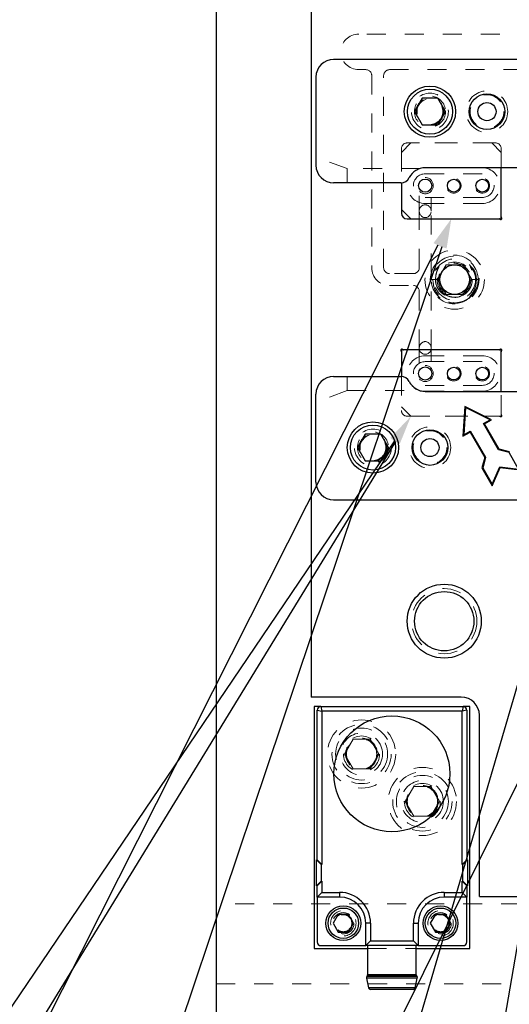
# Model space of a CAD drawing. Header units: inches. Extents: x 1880 to 2363, y -453 to -54.
# Tile 836 of 1056: x 2033.65 to 2036.22, y -71.18 to -66. Entities that reach past the tile are written whole.
import ezdxf

# ---------------------------------------------------------------- set-up
doc = ezdxf.new("R2010")
doc.units = ezdxf.units.IN
doc.header["$LTSCALE"] = 0.5
doc.header["$MEASUREMENT"] = 0
doc.linetypes.add('HIDDEN', pattern=[0.225, 0.15, -0.075])
for name, color, linetype in [('DIE-M-S', 8, 'Continuous'), ('DIE-M-S2', 1, 'Continuous'), ('DIE-M-S3', 8, 'Continuous'), ('DSS-M-S', 53, 'Continuous'), ('RAI-M-S', 8, 'Continuous'), ('SID-M-S', 105, 'Continuous'), ('SVD-M-S', 8, 'Continuous')]:
    doc.layers.add(name, color=color, linetype=linetype)

msp = doc.modelspace()

# ---------------------------------------------------------------- linework, layer by layer
at = {"layer": 'DIE-M-S', "linetype": 'Continuous', "lineweight": 25}
for p, q in [((2035.18179, -64.11607), (2035.18179, -69.56607)), ((2036.18179, -67.03511), (2036.18179, -66.77707)), ((2035.65679, -66.85585), (2035.65679, -67.01607)), ((2035.68679, -67.04607), (2036.17084, -67.04607)), ((2035.65679, -67.74702), (2035.65679, -67.87628)), ((2036.17084, -67.73607), (2035.66775, -67.73607)), ((2036.18179, -67.95507), (2036.18179, -67.74702)), ((2035.97179, -69.56607), (2035.18179, -69.56607)), ((2036.06679, -70.61607), (2036.06679, -69.66107)), ((2036.06679, -70.61607), (2046.18179, -70.61607))]:
    msp.add_line(p, q, dxfattribs=at)
at = {"layer": 'DIE-M-S', "linetype": 'HIDDEN', "lineweight": 18}
for p, q in [((2036.15179, -66.64607), (2035.68679, -66.64607)), ((2035.65679, -66.67607), (2035.65679, -66.85585)), ((2036.18179, -66.77707), (2036.18179, -66.67607)), ((2035.65679, -67.87628), (2035.65679, -68.05607)), ((2036.18179, -68.07511), (2036.18179, -67.95507)), ((2035.68679, -68.08607), (2036.17084, -68.08607))]:
    msp.add_line(p, q, dxfattribs=at)
for centre in [(2035.80679, -66.48097), (2035.50679, -68.25117)]:
    msp.add_circle(centre, 0.068, dxfattribs=at)
at = {"layer": 'DIE-M-S', "linetype": 'Continuous', "lineweight": 25}
for centre, radius in [((2035.93679, -67.36607), 0.0785), ((2035.88179, -69.16607), 0.195), ((2035.88179, -69.16607), 0.15625)]:
    msp.add_circle(centre, radius, dxfattribs=at)
at = {"layer": 'DIE-M-S', "linetype": 'HIDDEN', "lineweight": 18}
for centre, radius, start, end in [((2035.68679, -66.67607), 0.03, 90, 180), ((2036.15179, -66.67607), 0.03, 0, 90), ((2035.68679, -68.05607), 0.03, 180, 270), ((2036.17084, -68.09207), 0.006, 42.59227, 90), ((2036.17967, -68.08394), 0.006, 222.59227, 47.40773), ((2036.18779, -68.07511), 0.006, 180, 227.40773)]:
    msp.add_arc(centre, radius, start, end, dxfattribs=at)
at = {"layer": 'DIE-M-S', "linetype": 'Continuous', "lineweight": 25}
for centre, radius, start, end in [((2035.68679, -67.01607), 0.03, 180, 270), ((2036.17084, -67.05207), 0.006, 42.59227, 90), ((2036.17967, -67.04394), 0.006, 222.59227, 47.40773), ((2036.18779, -67.03511), 0.006, 180, 227.40773), ((2035.65891, -67.73819), 0.006, 42.59227, 227.40773), ((2035.65079, -67.74702), 0.006, 0, 47.40773), ((2035.66775, -67.73007), 0.006, 222.59227, 270), ((2036.17084, -67.73007), 0.006, 270, 317.40773), ((2036.17967, -67.73819), 0.006, 312.59227, 137.40773), ((2036.18779, -67.74702), 0.006, 132.59227, 180), ((2035.97179, -69.66107), 0.095, 0, 90)]:
    msp.add_arc(centre, radius, start, end, dxfattribs=at)
at = {"layer": 'DIE-M-S2', "linetype": 'HIDDEN', "lineweight": 18}
for p, q in [((2035.70679, -66.64607), (2035.65679, -66.69607)), ((2036.13179, -66.64607), (2035.70679, -66.64607)), ((2036.18179, -66.69607), (2036.13179, -66.64607)), ((2035.65679, -66.69607), (2035.65679, -66.85585)), ((2036.18179, -66.77707), (2036.18179, -66.69607)), ((2035.65679, -67.87628), (2035.65679, -68.03607)), ((2036.18179, -68.08607), (2036.18179, -67.95507)), ((2035.65679, -68.03607), (2035.70679, -68.08607)), ((2035.70679, -68.08607), (2036.18179, -68.08607))]:
    msp.add_line(p, q, dxfattribs=at)
at = {"layer": 'DIE-M-S2', "linetype": 'Continuous', "lineweight": 25}
for p, q in [((2036.18179, -67.04607), (2036.18179, -66.77707)), ((2035.65679, -66.85585), (2035.65679, -66.99607)), ((2035.65679, -66.99607), (2035.70679, -67.04607)), ((2035.70679, -67.04607), (2036.18179, -67.04607)), ((2036.18179, -67.73607), (2035.65679, -67.73607)), ((2035.65679, -67.73607), (2035.65679, -67.87628)), ((2036.18179, -67.95507), (2036.18179, -67.73607))]:
    msp.add_line(p, q, dxfattribs=at)
for centre, radius in [((2035.78179, -66.87107), 0.03467), ((2035.93179, -66.87107), 0.0335), ((2036.08179, -66.87107), 0.0335), ((2035.78179, -67.86107), 0.03467), ((2035.93179, -67.86107), 0.0335), ((2036.08179, -67.86107), 0.0335)]:
    msp.add_circle(centre, radius, dxfattribs=at)
at = {"layer": 'DIE-M-S3', "linetype": 'HIDDEN', "lineweight": 18}
for p, q in [((2042.17502, -66.07232), (2035.43179, -66.07232)), ((2035.43179, -66.25982), (2035.46929, -66.25982)), ((2035.50054, -66.29107), (2035.50054, -67.30357)), ((2035.56304, -67.30357), (2035.56304, -66.29107)), ((2035.59429, -66.25982), (2036.76929, -66.25982)), ((2035.78179, -66.80857), (2036.08179, -66.80857)), ((2035.75054, -66.92536), (2035.75054, -67.00357)), ((2036.08179, -66.93357), (2035.78179, -66.93357)), ((2035.81304, -67.00357), (2035.81304, -66.93357)), ((2035.75054, -67.00357), (2035.75054, -67.30357)), ((2035.81304, -67.72857), (2035.81304, -67.00357)), ((2035.71929, -67.33482), (2035.59429, -67.33482)), ((2035.59429, -67.39732), (2035.71929, -67.39732)), ((2035.75054, -67.42857), (2035.75054, -67.72857)), ((2035.75054, -67.72857), (2035.75054, -67.80666)), ((2035.81304, -67.79857), (2035.81304, -67.72857)), ((2035.78179, -67.79857), (2036.08179, -67.79857)), ((2036.08179, -67.92357), (2035.78179, -67.92357)), ((2035.47879, -70.89107), (2035.7347, -70.89107))]:
    msp.add_line(p, q, dxfattribs=at)
at = {"layer": 'DIE-M-S3', "linetype": 'Continuous', "lineweight": 25}
for p, q in [((2035.23273, -69.61607), (2035.19679, -69.61607)), ((2035.19679, -69.61607), (2035.19679, -70.89107)), ((2036.01679, -69.61607), (2035.98076, -69.61607)), ((2036.01679, -70.89107), (2036.01679, -69.61607)), ((2035.19679, -70.89107), (2035.47879, -70.89107)), ((2035.7347, -70.89107), (2036.01679, -70.89107))]:
    msp.add_line(p, q, dxfattribs=at)
at = {"layer": 'DIE-M-S3', "linetype": 'HIDDEN', "lineweight": 18}
for centre, radius in [((2036.10679, -66.48097), 0.10937), ((2035.78179, -66.87107), 0.04248), ((2035.93179, -66.87107), 0.03906), ((2036.08179, -66.87107), 0.03906), ((2035.93679, -67.36607), 0.08594), ((2035.78179, -67.86107), 0.04248), ((2035.93179, -67.86107), 0.03906), ((2036.08179, -67.86107), 0.03906), ((2035.80679, -68.25117), 0.10937), ((2035.88179, -69.16607), 0.17188), ((2035.44679, -69.86607), 0.1795), ((2035.44679, -69.86607), 0.1105), ((2035.76679, -70.11607), 0.1795), ((2035.76679, -70.11607), 0.1105), ((2035.35084, -70.7578), 0.0445), ((2035.86265, -70.7578), 0.0445)]:
    msp.add_circle(centre, radius, dxfattribs=at)
for centre, radius, start, end in [((2035.43179, -66.16607), 0.09375, 90, 270), ((2035.46929, -66.29107), 0.03125, 0, 90), ((2035.59429, -66.29107), 0.03125, 90, 180), ((2035.78179, -66.87107), 0.0625, 90, 270), ((2036.08179, -66.87107), 0.0625, 270, 90), ((2035.78179, -67.00357), 0.03125, 0, 180), ((2035.59429, -67.30357), 0.09375, 180, 270), ((2035.59429, -67.30357), 0.03125, 180, 270), ((2035.71929, -67.30357), 0.03125, 270, 0), ((2035.71929, -67.42857), 0.03125, 0, 90), ((2035.78179, -67.72857), 0.03125, 180, 0), ((2035.78179, -67.86107), 0.0625, 90, 270), ((2036.08179, -67.86107), 0.0625, 270, 90)]:
    msp.add_arc(centre, radius, start, end, dxfattribs=at)
for centre, major_axis in [((2035.78179, -67.00357), (0, -0.03608)), ((2035.78179, -67.72857), (0, 0.03608))]:
    msp.add_ellipse(centre, major_axis=major_axis, ratio=0.8660254, start_param=4.712389, end_param=7.8539816, dxfattribs=at)
at = {"layer": 'DSS-M-S', "linetype": 'Continuous', "lineweight": 25}
msp.add_line((2034.68179, -60.36607), (2034.68179, -73.10307), dxfattribs=at)
at = {"layer": 'DSS-M-S', "linetype": 'HIDDEN', "lineweight": 18}
for p, q in [((2035.78179, -66.77732), (2036.08179, -66.77732)), ((2036.08179, -66.96482), (2035.78179, -66.96482)), ((2035.78179, -67.76732), (2036.08179, -67.76732)), ((2036.08179, -67.95482), (2035.78179, -67.95482)), ((2036.68179, -70.65512), (2034.68179, -70.65512)), ((2034.68179, -71.07702), (2036.68179, -71.07702))]:
    msp.add_line(p, q, dxfattribs=at)
for centre, radius in [((2035.93679, -67.36607), 0.1285), ((2035.44679, -69.86607), 0.0795), ((2035.76679, -70.11607), 0.0795)]:
    msp.add_circle(centre, radius, dxfattribs=at)
for centre, start, end in [((2035.78179, -66.87107), 90, 270), ((2036.08179, -66.87107), 270, 90), ((2035.78179, -67.86107), 90, 270), ((2036.08179, -67.86107), 270, 90)]:
    msp.add_arc(centre, 0.09375, start, end, dxfattribs=at)
at = {"layer": 'RAI-M-S', "linetype": 'Continuous', "lineweight": 25}
for p, q in [((2038.71379, -66.20597), (2035.29979, -66.20597)), ((2035.20679, -66.29897), (2035.20679, -66.76297)), ((2036.38179, -66.77707), (2035.78179, -66.77707)), ((2035.65335, -66.85597), (2035.29979, -66.85597)), ((2035.29979, -67.87617), (2035.65335, -67.87617)), ((2035.78179, -67.95507), (2036.38179, -67.95507)), ((2035.20679, -68.43317), (2035.20679, -67.96917)), ((2035.99006, -68.03439), (2035.97991, -68.19176)), ((2035.99366, -68.04063), (2035.98438, -68.18456)), ((2036.13142, -68.10428), (2035.99006, -68.03439)), ((2036.12294, -68.10456), (2035.99366, -68.04063)), ((2036.0883, -68.12456), (2036.12294, -68.10456)), ((2036.09377, -68.12602), (2036.13142, -68.10428)), ((2035.97991, -68.19176), (2036.01756, -68.17002)), ((2035.98438, -68.18456), (2036.01902, -68.16456)), ((2036.01756, -68.17002), (2036.09473, -68.30368)), ((2036.01902, -68.16456), (2036.09902, -68.30312)), ((2036.1683, -68.26312), (2036.0883, -68.12456)), ((2036.17094, -68.25968), (2036.09377, -68.12602)), ((2036.22294, -68.27776), (2036.1683, -68.26312)), ((2036.22558, -68.27433), (2036.17094, -68.25968)), ((2036.27294, -68.36436), (2036.22294, -68.27776)), ((2036.09473, -68.30368), (2036.08009, -68.35833)), ((2036.09902, -68.30312), (2036.08438, -68.35776)), ((2036.08009, -68.35833), (2036.13492, -68.45329)), ((2036.08438, -68.35776), (2036.13438, -68.44436)), ((2036.13438, -68.44436), (2036.17366, -68.3524)), ((2036.13492, -68.45329), (2036.17616, -68.35673)), ((2036.17366, -68.3524), (2036.27294, -68.36436)), ((2036.17616, -68.35673), (2036.28041, -68.36929)), ((2035.29979, -68.52617), (2038.71379, -68.52617))]:
    msp.add_line(p, q, dxfattribs=at)
at = {"layer": 'RAI-M-S', "linetype": 'HIDDEN', "lineweight": 18}
for p, q in [((2035.37164, -66.78107), (2035.20679, -66.72107)), ((2035.37164, -66.85597), (2035.37164, -66.78107)), ((2035.75466, -66.78107), (2035.37164, -66.78107)), ((2035.37164, -67.95107), (2035.37164, -67.87617)), ((2035.37164, -67.95107), (2035.20679, -68.01107)), ((2035.37164, -67.95107), (2035.75466, -67.95107))]:
    msp.add_line(p, q, dxfattribs=at)
for centre in [(2035.80679, -66.48097), (2035.50679, -68.25117)]:
    msp.add_circle(centre, 0.097, dxfattribs=at)
at = {"layer": 'RAI-M-S', "linetype": 'Continuous', "lineweight": 25}
for centre in [(2036.10679, -66.48097), (2035.80679, -68.25117)]:
    msp.add_circle(centre, 0.09375, dxfattribs=at)
for centre, radius, start, end in [((2035.29979, -66.29897), 0.093, 90, 180), ((2035.29979, -66.76297), 0.093, 180, 270), ((2035.78179, -66.87107), 0.094, 90, 153.12257), ((2035.65335, -66.80597), 0.05, 270, 333.12257), ((2035.29979, -67.96917), 0.093, 90, 180), ((2035.65335, -67.92617), 0.05, 26.87743, 90), ((2035.78179, -67.86107), 0.094, 206.87743, 270), ((2035.29979, -68.43317), 0.093, 180, 270)]:
    msp.add_arc(centre, radius, start, end, dxfattribs=at)
at = {"layer": 'SID-M-S'}
for p, q in [((2035.84904, -67.18535), (2031.81015, -75.19369)), ((2035.86965, -67.19396), (2033.1882, -75.18308)), ((2036.78805, -67.71581), (2034.60719, -75.1808)), ((2036.80547, -67.71983), (2035.52895, -75.17584)), ((2035.61936, -68.21526), (2030.8881, -75.20614)), ((2035.62539, -68.21914), (2031.35456, -75.20135)), ((2036.93755, -68.66596), (2033.7045, -75.19307))]:
    msp.add_line(p, q, dxfattribs=at)
for points in [[(2035.82583, -67.17365), (2035.91929, -67.04607), (2035.82583, -67.17365), (2035.87226, -67.19706)], [(2035.84501, -67.18568), (2035.91929, -67.04607), (2035.84501, -67.18568), (2035.8943, -67.20223)], [(2035.59782, -68.20069), (2035.70679, -68.08607), (2035.59782, -68.20069), (2035.64089, -68.22983)], [(2035.60321, -68.20558), (2035.70679, -68.08607), (2035.60321, -68.20558), (2035.64757, -68.23271)]]:
    msp.add_solid(points, dxfattribs=at)
at = {"layer": 'SVD-M-S', "linetype": 'Continuous', "lineweight": 25}
for p, q in [((2035.7662, -66.41065), (2035.7256, -66.48097)), ((2035.84739, -66.41065), (2035.7662, -66.41065)), ((2035.88798, -66.48097), (2035.84739, -66.41065)), ((2035.7256, -66.48097), (2035.7662, -66.55128)), ((2035.84739, -66.55128), (2035.88798, -66.48097)), ((2035.7662, -66.55128), (2035.84739, -66.55128)), ((2035.4662, -68.18085), (2035.4256, -68.25117)), ((2035.54739, -68.18085), (2035.4662, -68.18085)), ((2035.58798, -68.25117), (2035.54739, -68.18085)), ((2035.4256, -68.25117), (2035.4662, -68.32148)), ((2035.54739, -68.32148), (2035.58798, -68.25117)), ((2035.4662, -68.32148), (2035.54739, -68.32148)), ((2035.23273, -69.61607), (2035.98076, -69.61607)), ((2035.23273, -69.61607), (2035.23804, -69.64107)), ((2035.98076, -69.61607), (2035.97544, -69.64107)), ((2035.21304, -70.42285), (2035.21304, -69.63575)), ((2035.21304, -69.63575), (2035.23804, -69.64107)), ((2035.23804, -69.64107), (2035.23804, -70.44785)), ((2035.97544, -69.64107), (2035.23804, -69.64107)), ((2036.00044, -69.63575), (2035.97544, -69.64107)), ((2035.97544, -70.44815), (2035.97544, -69.64107)), ((2036.00044, -69.63575), (2036.00044, -70.42315)), ((2035.20911, -70.56064), (2035.20911, -70.42285)), ((2035.20911, -70.42285), (2035.23411, -70.44785)), ((2035.20911, -70.42285), (2035.21304, -70.42285)), ((2035.21304, -70.42285), (2035.23804, -70.44785)), ((2035.23411, -70.44785), (2035.23411, -70.53564)), ((2035.23804, -70.44785), (2035.23411, -70.44785)), ((2036.00044, -70.42315), (2035.97544, -70.44815)), ((2035.97938, -70.44815), (2035.97544, -70.44815)), ((2035.97938, -70.44815), (2036.00438, -70.42315)), ((2035.97938, -70.53595), (2035.97938, -70.44815)), ((2036.00044, -70.42315), (2036.00438, -70.42315)), ((2036.00438, -70.42315), (2036.00438, -70.56095)), ((2035.20911, -70.56064), (2035.23411, -70.53564)), ((2035.21304, -70.56064), (2035.20911, -70.56064)), ((2035.21304, -70.56064), (2035.23804, -70.53564)), ((2035.21304, -70.62), (2035.21304, -70.56064)), ((2035.23411, -70.53564), (2035.23804, -70.53564)), ((2035.23804, -70.53564), (2035.23804, -70.595)), ((2035.97544, -70.53595), (2035.97938, -70.53595)), ((2035.97544, -70.595), (2035.97544, -70.53595)), ((2035.97544, -70.53595), (2036.00044, -70.56095)), ((2035.97938, -70.53595), (2036.00438, -70.56095)), ((2036.00044, -70.56095), (2036.00044, -70.62)), ((2036.00438, -70.56095), (2036.00044, -70.56095)), ((2035.21304, -70.62), (2035.23804, -70.595)), ((2035.23804, -70.595), (2035.33115, -70.595)), ((2035.33115, -70.595), (2035.33115, -70.62)), ((2035.88233, -70.595), (2035.88233, -70.62)), ((2035.88233, -70.595), (2035.97544, -70.595)), ((2035.97544, -70.595), (2036.00044, -70.62)), ((2035.33115, -70.62), (2035.21304, -70.62)), ((2035.21304, -70.62), (2035.21304, -70.85622)), ((2036.00044, -70.62), (2035.88233, -70.62)), ((2036.00044, -70.85622), (2036.00044, -70.62)), ((2035.32377, -70.71092), (2035.29671, -70.7578)), ((2035.3779, -70.71092), (2035.32377, -70.71092)), ((2035.40496, -70.7578), (2035.3779, -70.71092)), ((2035.83559, -70.71092), (2035.80852, -70.7578)), ((2035.88971, -70.71092), (2035.83559, -70.71092)), ((2035.91677, -70.7578), (2035.88971, -70.71092)), ((2035.29671, -70.7578), (2035.32377, -70.80467)), ((2035.3779, -70.80467), (2035.40496, -70.7578)), ((2035.49395, -70.7578), (2035.46895, -70.7578)), ((2035.46895, -70.87591), (2035.46895, -70.7578)), ((2035.49395, -70.7578), (2035.49395, -70.85091)), ((2035.71954, -70.7578), (2035.74454, -70.7578)), ((2035.71954, -70.85091), (2035.71954, -70.7578)), ((2035.74454, -70.7578), (2035.74454, -70.87591)), ((2035.80852, -70.7578), (2035.83559, -70.80467)), ((2035.88971, -70.80467), (2035.91677, -70.7578)), ((2035.32377, -70.80467), (2035.3779, -70.80467)), ((2035.83559, -70.80467), (2035.88971, -70.80467)), ((2035.49395, -70.85091), (2035.46895, -70.87591)), ((2035.49395, -70.85091), (2035.71954, -70.85091)), ((2035.71954, -70.85091), (2035.74454, -70.87591)), ((2035.23273, -70.87591), (2035.46895, -70.87591)), ((2035.74454, -70.87591), (2035.46895, -70.87591)), ((2035.47879, -70.87591), (2035.47879, -71.02989)), ((2035.7347, -71.02989), (2035.7347, -70.87591)), ((2035.74454, -70.87591), (2035.98076, -70.87591)), ((2035.47329, -71.04685), (2035.4841, -71.09821)), ((2035.7402, -71.04685), (2035.47329, -71.04685)), ((2035.47658, -71.0361), (2035.47516, -71.03784)), ((2035.73832, -71.03784), (2035.47516, -71.03784)), ((2035.7369, -71.0361), (2035.47658, -71.0361)), ((2035.7347, -71.02989), (2035.47879, -71.02989)), ((2035.72939, -71.09821), (2035.7402, -71.04685)), ((2035.73832, -71.03784), (2035.7369, -71.0361)), ((2035.72939, -71.09821), (2035.4841, -71.09821)), ((2035.7196, -71.10615), (2035.49388, -71.10615))]:
    msp.add_line(p, q, dxfattribs=at)
at = {"layer": 'SVD-M-S', "linetype": 'HIDDEN', "lineweight": 18}
for p, q in [((2035.84661, -67.36607), (2035.8917, -67.28797)), ((2035.8917, -67.28797), (2035.98188, -67.28797)), ((2035.98188, -67.28797), (2036.02697, -67.36607)), ((2035.8249, -67.36607), (2035.81334, -67.36607)), ((2035.84423, -67.36607), (2035.81346, -67.36607)), ((2035.84432, -67.36607), (2035.8249, -67.36607)), ((2035.84434, -67.36607), (2035.84432, -67.36607)), ((2035.8917, -67.44417), (2035.84661, -67.36607)), ((2036.02697, -67.36607), (2035.98188, -67.44417)), ((2036.02936, -67.36607), (2036.06013, -67.36607)), ((2036.06024, -67.36607), (2036.02937, -67.36607)), ((2036.0601, -67.36607), (2036.02938, -67.36607)), ((2035.98188, -67.44417), (2035.8917, -67.44417)), ((2036.02917, -67.44794), (2036.04847, -67.41859)), ((2035.40169, -69.78794), (2035.35658, -69.86607)), ((2035.4919, -69.78794), (2035.40169, -69.78794)), ((2035.537, -69.86607), (2035.4919, -69.78794)), ((2035.35658, -69.86607), (2035.40169, -69.94419)), ((2035.4919, -69.94419), (2035.537, -69.86607)), ((2035.40169, -69.94419), (2035.4919, -69.94419)), ((2035.72169, -70.03794), (2035.67658, -70.11607)), ((2035.8119, -70.03794), (2035.72169, -70.03794)), ((2035.857, -70.11607), (2035.8119, -70.03794)), ((2035.67658, -70.11607), (2035.72169, -70.19419)), ((2035.8119, -70.19419), (2035.857, -70.11607)), ((2035.72169, -70.19419), (2035.8119, -70.19419)), ((2035.47516, -71.03784), (2035.73832, -71.03784)), ((2035.47658, -71.0361), (2035.7369, -71.0361)), ((2035.47879, -71.02989), (2035.7347, -71.02989)), ((2035.4841, -71.09821), (2035.72939, -71.09821))]:
    msp.add_line(p, q, dxfattribs=at)
at = {"layer": 'SVD-M-S', "linetype": 'Continuous', "lineweight": 25}
for centre, radius in [((2035.80679, -66.48097), 0.135), ((2035.80679, -66.48097), 0.1186), ((2036.10679, -66.48097), 0.04775), ((2035.93679, -67.36607), 0.078), ((2035.50679, -68.25117), 0.135), ((2035.50679, -68.25117), 0.1186), ((2035.80679, -68.25117), 0.04775), ((2035.60674, -69.9704), 0.30512), ((2035.60674, -69.9704), 0.30512), ((2035.35084, -70.7578), 0.0915), ((2035.35084, -70.7578), 0.0803), ((2035.86265, -70.7578), 0.0915), ((2035.86265, -70.7578), 0.0803)]:
    msp.add_circle(centre, radius, dxfattribs=at)
at = {"layer": 'SVD-M-S', "linetype": 'HIDDEN', "lineweight": 18}
for centre, radius in [((2035.80679, -66.48097), 0.082), ((2035.80679, -66.48097), 0.07247), ((2035.80679, -66.48097), 0.0722), ((2035.80679, -66.48097), 0.07168), ((2036.10679, -66.48097), 0.0885), ((2035.93679, -67.36607), 0.15625), ((2035.93679, -67.36607), 0.10938), ((2035.93679, -67.36607), 0.09245), ((2035.50679, -68.25117), 0.082), ((2035.80679, -68.25117), 0.0885), ((2035.50679, -68.25117), 0.07247), ((2035.50679, -68.25117), 0.0722), ((2035.50679, -68.25117), 0.07168), ((2035.44679, -69.86607), 0.156), ((2035.44679, -69.86607), 0.137), ((2035.44679, -69.86607), 0.095), ((2035.44679, -69.86607), 0.08397), ((2035.44679, -69.86607), 0.0837), ((2035.44679, -69.86607), 0.08318), ((2035.76679, -70.11607), 0.156), ((2035.76679, -70.11607), 0.137), ((2035.76679, -70.11607), 0.095), ((2035.76679, -70.11607), 0.08397), ((2035.76679, -70.11607), 0.0837), ((2035.76679, -70.11607), 0.08318), ((2035.35084, -70.7578), 0.06693), ((2035.35084, -70.7578), 0.056), ((2035.35084, -70.7578), 0.04897), ((2035.35084, -70.7578), 0.0487), ((2035.35084, -70.7578), 0.04818), ((2035.86265, -70.7578), 0.06693), ((2035.86265, -70.7578), 0.056), ((2035.86265, -70.7578), 0.04897), ((2035.86265, -70.7578), 0.0487), ((2035.86265, -70.7578), 0.04818)]:
    msp.add_circle(centre, radius, dxfattribs=at)
msp.add_arc((2035.93679, -67.36607), 0.12345, 0, 318.49399, dxfattribs=at)
at = {"layer": 'SVD-M-S', "linetype": 'Continuous', "lineweight": 25}
for centre, radius, start, end in [((2035.23273, -69.63575), 0.01969, 90, 180), ((2035.98076, -69.63575), 0.01969, 0, 90), ((2035.33115, -70.7578), 0.1628, 0, 90), ((2035.88233, -70.7578), 0.1628, 90, 180), ((2035.33115, -70.7578), 0.1378, 0, 90), ((2035.88233, -70.7578), 0.1378, 90, 180), ((2035.23273, -70.85622), 0.01969, 180, 270), ((2035.98076, -70.85622), 0.01969, 270, 0), ((2035.48292, -71.04416), 0.01, 140.85302, 195.64507), ((2035.46895, -71.02989), 0.00984, 320.85302, 0), ((2035.74454, -71.02989), 0.00984, 180, 219.14698), ((2035.73057, -71.04416), 0.01, 344.35493, 39.14698), ((2035.49388, -71.09615), 0.01, 191.88447, 270), ((2035.7196, -71.09615), 0.01, 270, 348.11553)]:
    msp.add_arc(centre, radius, start, end, dxfattribs=at)
at = {"layer": 'SVD-M-S', "linetype": 'HIDDEN', "lineweight": 18}
for points, knots in [([(2035.81904, -67.33432), (2035.817, -67.34033), (2035.8135, -67.35065), (2035.81339, -67.36153), (2035.81334, -67.36607)], [0, 0, 0, 0, 0.5826003, 1, 1, 1, 1]), ([(2035.8356, -67.36607), (2035.8364, -67.35561), (2035.83799, -67.33504), (2035.84702, -67.31356), (2035.85282, -67.30185), (2035.85361, -67.29881), (2035.85366, -67.29808), (2035.85361, -67.29766), (2035.85344, -67.29737), (2035.85327, -67.29723), (2035.85301, -67.29714), (2035.8525, -67.29714), (2035.85106, -67.29765), (2035.84639, -67.30105), (2035.83708, -67.31179), (2035.82642, -67.33236), (2035.82231, -67.35264), (2035.82211, -67.3643), (2035.82209, -67.36607)], [0, 0, 0, 0, 0.2076038, 0.4083117, 0.4593416, 0.4672989, 0.4706023, 0.4739367, 0.4754729, 0.4770193, 0.4784261, 0.4808219, 0.4869016, 0.5085462, 0.5949381, 0.7677236, 0.9647299, 1, 1, 1, 1]), ([(2036.0515, -67.36607), (2036.05057, -67.35558), (2036.04872, -67.33459), (2036.03748, -67.31303), (2036.02801, -67.30218), (2036.02472, -67.29926), (2036.02295, -67.29801), (2036.02193, -67.29744), (2036.02114, -67.29715), (2036.02059, -67.29713), (2036.0203, -67.29724), (2036.02012, -67.2974), (2036.01998, -67.29768), (2036.01989, -67.29834), (2036.02042, -67.30086), (2036.02475, -67.31011), (2036.03461, -67.33127), (2036.03668, -67.35259), (2036.03799, -67.36607)], [0, 0, 0, 0, 0.2084518, 0.4174801, 0.4693944, 0.4953395, 0.5050157, 0.5125382, 0.5186403, 0.5217116, 0.5232197, 0.5247359, 0.5264592, 0.5292932, 0.5378926, 0.5771165, 0.7328091, 1, 1, 1, 1]), ([(2036.02924, -67.44788), (2036.02633, -67.45096), (2036.01404, -67.46398), (2035.9869, -67.48112), (2035.94693, -67.49047), (2035.90663, -67.48581), (2035.87054, -67.46812), (2035.84264, -67.43954), (2035.82517, -67.40407), (2035.82309, -67.37846), (2035.82209, -67.36607)], [0, 0, 0, 0, 0.0440351, 0.1858804, 0.3256184, 0.4633566, 0.59959, 0.7351876, 0.8718499, 1, 1, 1, 1]), ([(2035.8356, -67.36607), (2035.83561, -67.36701), (2035.83573, -67.37864), (2035.84071, -67.40135), (2035.85863, -67.42961), (2035.88527, -67.45045), (2035.91711, -67.46126), (2035.95031, -67.46105), (2035.98117, -67.45018), (2036.00651, -67.43008), (2036.02105, -67.40715), (2036.02636, -67.39043), (2036.0281, -67.38167), (2036.02866, -67.37781), (2036.02901, -67.37434), (2036.0292, -67.3719), (2036.02934, -67.36898), (2036.02936, -67.36704), (2036.02937, -67.36607)], [0, 0, 0, 0, 0.0094126, 0.1164788, 0.2270009, 0.3382844, 0.4488422, 0.5579297, 0.6652552, 0.7709387, 0.8763192, 0.9317875, 0.9456031, 0.9657469, 0.9707804, 0.9805642, 0.9902707, 1, 1, 1, 1]), ([(2035.97732, -67.44824), (2035.97294, -67.45083), (2035.95879, -67.4592), (2035.93004, -67.4609), (2035.8969, -67.4527), (2035.86871, -67.43231), (2035.85008, -67.40378), (2035.84457, -67.38008), (2035.84437, -67.36769), (2035.84434, -67.36607)], [0, 0, 0, 0, 0.0810525, 0.2615073, 0.4421156, 0.6227395, 0.803248, 0.9742385, 1, 1, 1, 1]), ([(2036.0515, -67.36607), (2036.0505, -67.37847), (2036.04843, -67.4041), (2036.0309, -67.43938), (2036.00334, -67.46859), (2035.97902, -67.47845), (2035.96691, -67.48336)], [0, 0, 0, 0, 0.2395731, 0.4950597, 0.7485558, 1, 1, 1, 1]), ([(2036.02924, -67.44788), (2036.03614, -67.43874), (2036.05106, -67.41898), (2036.05933, -67.38947), (2036.06004, -67.37115), (2036.06024, -67.36607)], [0, 0, 0, 0, 0.3830485, 0.8285803, 1, 1, 1, 1]), ([(2035.90367, -67.48423), (2035.90602, -67.48491), (2035.91191, -67.4866), (2035.93015, -67.49282), (2035.96072, -67.48936), (2035.99496, -67.4786), (2036.01173, -67.4636), (2036.01867, -67.45739)], [0, 0, 0, 0, 0.0590763, 0.148279, 0.4629255, 0.7774794, 1, 1, 1, 1]), ([(2035.93364, -67.48738), (2035.9314, -67.48798), (2035.92893, -67.48864), (2035.92653, -67.48805), (2035.92631, -67.48799)], [0, 0, 0, 0, 0.9048967, 1, 1, 1, 1])]:
    msp.add_open_spline(points, degree=3, knots=knots, dxfattribs=at)

doc.saveas('drawing.dxf')
